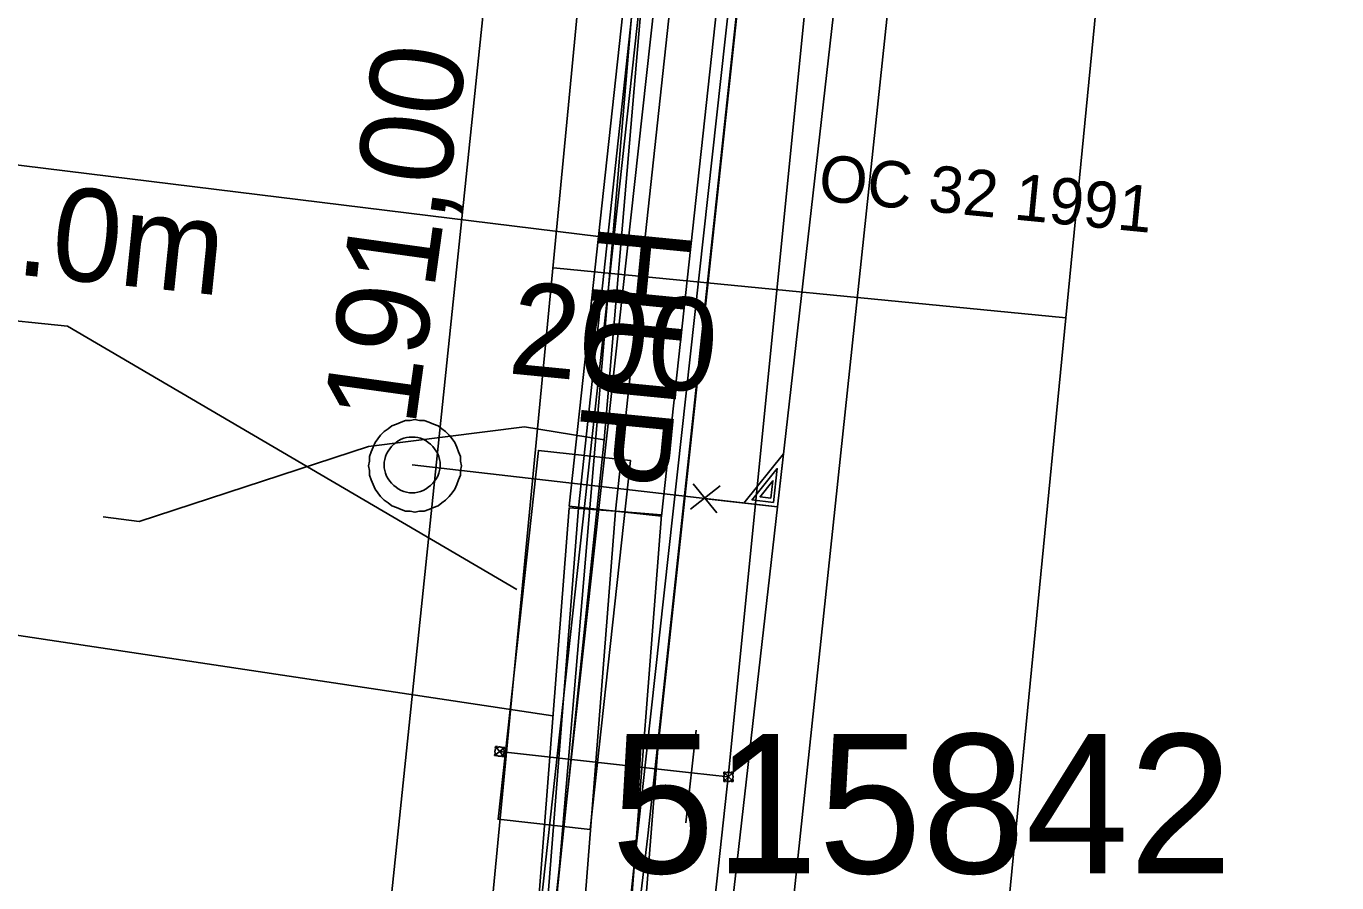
# Model space of a CAD drawing. Extents: x -746464 to -745690, y -1051581 to -1049993.
# Drawn here: x -746139.32 to -746125.2, y -1050899.76 to -1050890.53 of the extents above; entities that cross this region are included whole.
import ezdxf

# ---------------------------------------------------------------- set-up
doc = ezdxf.new("R2010")
doc.units = 0
for name, color, linetype in [('04_CETIN_neprovozovane', 7, 'Continuous'), ('04_CETIN_sdelovaci_podzem', 7, 'Continuous'), ('37_TVNET_sdelovaci_televizni kabely', 7, 'Continuous'), ('45_Eltodo_napajeci_kabel_NN', 7, 'Continuous'), ('45_Eltodo_popisy', 7, 'Continuous'), ('45_Eltodo_vedeni_NN_zemni', 7, 'Continuous'), ('48_Prazs_plynarenska_STL', 7, 'Continuous'), ('48_Prazs_plynarenska_STL_popisy', 7, 'Continuous'), ('51_PVaK_kanal_jednotna_neoverena poloha_pripojka', 7, 'Continuous'), ('51_PVaK_kanal_jednotna_overena poloha_rad', 7, 'Continuous'), ('51_PVaK_kanal_negravitacni_overena poloha', 7, 'Continuous'), ('51_PVaK_kanal_objekty', 7, 'Continuous'), ('51_PVaK_kanal_popisy', 7, 'Continuous'), ('51_PVaK_vodovod_chranicky_objekty', 7, 'Continuous'), ('51_PVaK_vodovod_NEPROVOZUJE PVK_neoverene poloha', 7, 'Continuous'), ('55_PREdi_chranicky', 7, 'Continuous'), ('55_PREdi_NN', 7, 'Continuous'), ('55_PREdi_stavby_popisy', 7, 'Continuous'), ('55_PREdi_VN', 7, 'Continuous'), ('55_PREdi_ZRUSENE_elektro', 7, 'Continuous')]:
    doc.layers.add(name, color=color, linetype=linetype)

msp = doc.modelspace()

# ---------------------------------------------------------------- linework, layer by layer
at = {"layer": '04_CETIN_neprovozovane'}
msp.add_lwpolyline([(-746139.1, -1050955.08), (-746136.85, -1050934.54), (-746132.62, -1050899.26), (-746131.56, -1050889.42), (-746130.25, -1050875.59), (-746129.56, -1050868.17)], dxfattribs=at)
at = {"layer": '04_CETIN_sdelovaci_podzem'}
for points in [[(-746133.09, -1050894.99), (-746132.63, -1050889.6), (-746132.55, -1050888.67), (-746131.75, -1050882.66), (-746131.25, -1050877.79)], [(-746132.63, -1050889.6), (-746133.09, -1050894.99)], [(-746133.09, -1050894.99), (-746133.95, -1050894.85), (-746135.63, -1050895.06), (-746138.1, -1050895.87), (-746138.49, -1050895.82)], [(-746139.76, -1050955.44), (-746136.33, -1050924.64), (-746133.72, -1050901.04), (-746133.09, -1050894.99)], [(-746133.72, -1050901.04), (-746133.09, -1050894.99)]]:
    msp.add_lwpolyline(points, dxfattribs=at)
at = {"layer": '37_TVNET_sdelovaci_televizni kabely'}
for points in [[(-745984.595, -1050626.363), (-746079.15, -1050602.616), (-746117.902, -1050728.62), (-746140.499, -1050964.785), (-746150.343, -1051014.385), (-746134.374, -1051025.766), (-746053.56, -1051028.358)], [(-746146.492, -1050906.983), (-746136.117, -1050906.983), (-746133.294, -1050879.776), (-746144.341, -1050879.885)]]:
    msp.add_lwpolyline(points, dxfattribs=at)
at = {"layer": '45_Eltodo_napajeci_kabel_NN'}
msp.add_lwpolyline([(-746165.45, -1051019.12), (-746165.712, -1051018.023), (-746163.467, -1051013.836), (-746155.197, -1051018.912), (-746150.32, -1051019.043), (-746148.604, -1051010.158), (-746143.982, -1050988.385), (-746139.729, -1050968.164), (-746137.496, -1050944.441), (-746135.374, -1050923.74), (-746132.775, -1050899.638), (-746130.229, -1050876.488), (-746127.576, -1050852.278), (-746125.136, -1050831.143), (-746122.376, -1050803.534), (-746119.744, -1050781.489), (-746120.222, -1050780.456), (-746117.893, -1050761.331)], dxfattribs=at)
at = {"layer": '45_Eltodo_vedeni_NN_zemni'}
for points in [[(-746133.57, -1050899.551), (-746131.024, -1050876.401)], [(-746136.17, -1050923.656), (-746133.57, -1050899.551)]]:
    msp.add_lwpolyline(points, dxfattribs=at)
at = {"layer": '48_Prazs_plynarenska_STL'}
for points in [[(-746128.924, -1050901.967), (-746128.119, -1050893.674), (-746126.8, -1050880.15), (-746126.425, -1050876.727), (-746123.398, -1050849.062), (-746122.397, -1050839.917), (-746121.85, -1050834.92), (-746119.64, -1050819.16), (-746118.456, -1050807.673), (-746117.44, -1050797.41), (-746116.892, -1050792.088), (-746116.554, -1050788.806), (-746115.818, -1050781.644), (-746115.679, -1050780.281), (-746115.164, -1050775.276), (-746114.581, -1050769.606)], [(-746128.119, -1050893.674), (-746133.637, -1050893.136)]]:
    msp.add_lwpolyline(points, dxfattribs=at)
at = {"layer": '51_PVaK_kanal_jednotna_neoverena poloha_pripojka'}
msp.add_line((-746135.16, -1050895.26), (-746131.225, -1050895.713), dxfattribs=at)
at = {"layer": '51_PVaK_kanal_jednotna_overena poloha_rad'}
msp.add_lwpolyline([(-746132.48, -1050906.76), (-746131.225, -1050895.713), (-746128.653, -1050873.059), (-746127.4, -1050862.03)], dxfattribs=at)
at = {"layer": '51_PVaK_kanal_negravitacni_overena poloha'}
msp.add_lwpolyline([(-746129.99, -1050889.91), (-746131.16, -1050900.96), (-746132.82, -1050919.05), (-746135.39, -1050940.9), (-746136.9, -1050954.59)], dxfattribs=at)
at = {"layer": '51_PVaK_kanal_objekty'}
for p, q in [((-746131.84, -1050895.485), (-746132.16, -1050895.737)), ((-746132.133, -1050895.463), (-746131.877, -1050895.775))]:
    msp.add_line(p, q, dxfattribs=at)
for points in [[(-746134.63, -1050895.27), (-746134.64, -1050895.22), (-746134.64, -1050895.17), (-746134.66, -1050895.12), (-746134.68, -1050895.07), (-746134.7, -1050895.02), (-746134.73, -1050894.98), (-746134.76, -1050894.94), (-746134.8, -1050894.9), (-746134.84, -1050894.87), (-746134.88, -1050894.84), (-746134.93, -1050894.82), (-746134.98, -1050894.8), (-746135.03, -1050894.78), (-746135.08, -1050894.78), (-746135.13, -1050894.77), (-746135.18, -1050894.78), (-746135.23, -1050894.78), (-746135.28, -1050894.8), (-746135.33, -1050894.82), (-746135.38, -1050894.84), (-746135.42, -1050894.87), (-746135.46, -1050894.9), (-746135.5, -1050894.94), (-746135.53, -1050894.98), (-746135.56, -1050895.02), (-746135.58, -1050895.07), (-746135.6, -1050895.12), (-746135.62, -1050895.17), (-746135.62, -1050895.22), (-746135.63, -1050895.27), (-746135.62, -1050895.32), (-746135.62, -1050895.37), (-746135.6, -1050895.42), (-746135.58, -1050895.47), (-746135.56, -1050895.52), (-746135.53, -1050895.56), (-746135.5, -1050895.6), (-746135.46, -1050895.64), (-746135.42, -1050895.67), (-746135.38, -1050895.7), (-746135.33, -1050895.72), (-746135.28, -1050895.74), (-746135.23, -1050895.76), (-746135.18, -1050895.76), (-746135.13, -1050895.77), (-746135.08, -1050895.76), (-746135.03, -1050895.76), (-746134.98, -1050895.74), (-746134.93, -1050895.72), (-746134.88, -1050895.7), (-746134.84, -1050895.67), (-746134.8, -1050895.64), (-746134.76, -1050895.6), (-746134.73, -1050895.56), (-746134.7, -1050895.52), (-746134.68, -1050895.47), (-746134.66, -1050895.42), (-746134.64, -1050895.37), (-746134.64, -1050895.32), (-746134.63, -1050895.27)], [(-746134.86, -1050895.26), (-746134.86, -1050895.23), (-746134.866, -1050895.2), (-746134.872, -1050895.17), (-746134.884, -1050895.14), (-746134.902, -1050895.11), (-746134.92, -1050895.086), (-746134.938, -1050895.062), (-746134.962, -1050895.038), (-746134.986, -1050895.02), (-746135.01, -1050895.002), (-746135.04, -1050894.984), (-746135.07, -1050894.972), (-746135.1, -1050894.966), (-746135.13, -1050894.96), (-746135.16, -1050894.96), (-746135.19, -1050894.96), (-746135.22, -1050894.966), (-746135.25, -1050894.972), (-746135.28, -1050894.984), (-746135.31, -1050895.002), (-746135.334, -1050895.02), (-746135.358, -1050895.038), (-746135.382, -1050895.062), (-746135.4, -1050895.086), (-746135.418, -1050895.11), (-746135.436, -1050895.14), (-746135.448, -1050895.17), (-746135.454, -1050895.2), (-746135.46, -1050895.23), (-746135.46, -1050895.26), (-746135.46, -1050895.29), (-746135.454, -1050895.32), (-746135.448, -1050895.35), (-746135.436, -1050895.38), (-746135.418, -1050895.41), (-746135.4, -1050895.434), (-746135.382, -1050895.458), (-746135.358, -1050895.482), (-746135.334, -1050895.5), (-746135.31, -1050895.518), (-746135.28, -1050895.536), (-746135.25, -1050895.548), (-746135.22, -1050895.554), (-746135.19, -1050895.56), (-746135.16, -1050895.56), (-746135.13, -1050895.56), (-746135.1, -1050895.554), (-746135.07, -1050895.548), (-746135.04, -1050895.536), (-746135.01, -1050895.518), (-746134.986, -1050895.5), (-746134.962, -1050895.482), (-746134.938, -1050895.458), (-746134.92, -1050895.434), (-746134.902, -1050895.41), (-746134.884, -1050895.38), (-746134.872, -1050895.35), (-746134.866, -1050895.32), (-746134.86, -1050895.29), (-746134.86, -1050895.26)], [(-746132.026, -1050895.621), (-746131.225, -1050895.712), (-746131.16, -1050895.14), (-746131.586, -1050895.671)], [(-746131.501, -1050895.638), (-746131.268, -1050895.664), (-746131.226, -1050895.299), (-746131.502, -1050895.641)], [(-746131.412, -1050895.605), (-746131.296, -1050895.618), (-746131.274, -1050895.431), (-746131.413, -1050895.609)]]:
    msp.add_lwpolyline(points, dxfattribs=at)
at = {"layer": '51_PVaK_vodovod_chranicky_objekty'}
for p, q in [((-746132.21, -1050899.12), (-746132.099, -1050898.12)), ((-746134.273, -1050898.394), (-746134.163, -1050898.306)), ((-746134.262, -1050898.295), (-746134.264, -1050898.315)), ((-746134.262, -1050898.295), (-746134.174, -1050898.405)), ((-746134.262, -1050898.295), (-746134.242, -1050898.297)), ((-746134.163, -1050898.306), (-746134.183, -1050898.304)), ((-746134.163, -1050898.306), (-746134.165, -1050898.326)), ((-746134.273, -1050898.394), (-746134.271, -1050898.374)), ((-746134.273, -1050898.394), (-746134.253, -1050898.397)), ((-746134.174, -1050898.405), (-746134.194, -1050898.403)), ((-746134.174, -1050898.405), (-746134.171, -1050898.385)), ((-746131.803, -1050898.673), (-746131.703, -1050898.573)), ((-746131.803, -1050898.573), (-746131.703, -1050898.673)), ((-746131.803, -1050898.573), (-746131.803, -1050898.593)), ((-746131.803, -1050898.573), (-746131.783, -1050898.573)), ((-746131.703, -1050898.573), (-746131.723, -1050898.573)), ((-746131.703, -1050898.573), (-746131.703, -1050898.593)), ((-746131.803, -1050898.673), (-746131.803, -1050898.653)), ((-746131.803, -1050898.673), (-746131.783, -1050898.673)), ((-746131.703, -1050898.673), (-746131.723, -1050898.673)), ((-746131.703, -1050898.673), (-746131.703, -1050898.653))]:
    msp.add_line(p, q, dxfattribs=at)
for points in [[(-746134.168, -1050898.356), (-746134.168, -1050898.351), (-746134.168, -1050898.346), (-746134.169, -1050898.34), (-746134.17, -1050898.335), (-746134.172, -1050898.33), (-746134.175, -1050898.326), (-746134.177, -1050898.321), (-746134.181, -1050898.317), (-746134.185, -1050898.314), (-746134.188, -1050898.31), (-746134.193, -1050898.307), (-746134.198, -1050898.304), (-746134.203, -1050898.303), (-746134.207, -1050898.301), (-746134.212, -1050898.3), (-746134.217, -1050898.3), (-746134.222, -1050898.3), (-746134.228, -1050898.301), (-746134.233, -1050898.302), (-746134.238, -1050898.305), (-746134.242, -1050898.307), (-746134.247, -1050898.31), (-746134.251, -1050898.313), (-746134.254, -1050898.317), (-746134.258, -1050898.321), (-746134.261, -1050898.325), (-746134.264, -1050898.33), (-746134.265, -1050898.335), (-746134.267, -1050898.34), (-746134.268, -1050898.345), (-746134.268, -1050898.35), (-746134.268, -1050898.355), (-746134.267, -1050898.36), (-746134.266, -1050898.365), (-746134.263, -1050898.37), (-746134.261, -1050898.375), (-746134.258, -1050898.379), (-746134.255, -1050898.383), (-746134.251, -1050898.387), (-746134.247, -1050898.39), (-746134.243, -1050898.394), (-746134.238, -1050898.396), (-746134.233, -1050898.398), (-746134.228, -1050898.399), (-746134.223, -1050898.4), (-746134.218, -1050898.4), (-746134.213, -1050898.4), (-746134.208, -1050898.399), (-746134.203, -1050898.398), (-746134.198, -1050898.396), (-746134.193, -1050898.393), (-746134.189, -1050898.391), (-746134.185, -1050898.387), (-746134.181, -1050898.383), (-746134.178, -1050898.38), (-746134.174, -1050898.375), (-746134.172, -1050898.37), (-746134.17, -1050898.365), (-746134.169, -1050898.361), (-746134.168, -1050898.356)], [(-746131.703, -1050898.623), (-746131.703, -1050898.618), (-746131.704, -1050898.613), (-746131.705, -1050898.608), (-746131.707, -1050898.603), (-746131.71, -1050898.598), (-746131.713, -1050898.594), (-746131.716, -1050898.59), (-746131.72, -1050898.586), (-746131.724, -1050898.583), (-746131.728, -1050898.58), (-746131.733, -1050898.577), (-746131.738, -1050898.575), (-746131.743, -1050898.574), (-746131.748, -1050898.573), (-746131.753, -1050898.573), (-746131.758, -1050898.573), (-746131.763, -1050898.574), (-746131.768, -1050898.575), (-746131.773, -1050898.577), (-746131.778, -1050898.58), (-746131.782, -1050898.583), (-746131.786, -1050898.586), (-746131.79, -1050898.59), (-746131.793, -1050898.594), (-746131.796, -1050898.598), (-746131.799, -1050898.603), (-746131.801, -1050898.608), (-746131.802, -1050898.613), (-746131.803, -1050898.618), (-746131.803, -1050898.623), (-746131.803, -1050898.628), (-746131.802, -1050898.633), (-746131.801, -1050898.638), (-746131.799, -1050898.643), (-746131.796, -1050898.648), (-746131.793, -1050898.652), (-746131.79, -1050898.656), (-746131.786, -1050898.66), (-746131.782, -1050898.663), (-746131.778, -1050898.666), (-746131.773, -1050898.669), (-746131.768, -1050898.671), (-746131.763, -1050898.672), (-746131.758, -1050898.673), (-746131.753, -1050898.673), (-746131.748, -1050898.673), (-746131.743, -1050898.672), (-746131.738, -1050898.671), (-746131.733, -1050898.669), (-746131.728, -1050898.666), (-746131.724, -1050898.663), (-746131.72, -1050898.66), (-746131.716, -1050898.656), (-746131.713, -1050898.652), (-746131.71, -1050898.648), (-746131.707, -1050898.643), (-746131.705, -1050898.638), (-746131.704, -1050898.633), (-746131.703, -1050898.628), (-746131.703, -1050898.623)]]:
    msp.add_lwpolyline(points, dxfattribs=at)
at = {"layer": '51_PVaK_vodovod_NEPROVOZUJE PVK_neoverene poloha'}
for p, q in [((-746130.599, -1050887.055), (-746131.754, -1050898.624)), ((-746132.15, -1050898.58), (-746134.219, -1050898.351)), ((-746131.754, -1050898.624), (-746132.15, -1050898.58))]:
    msp.add_line(p, q, dxfattribs=at)
msp.add_lwpolyline([(-746131.754, -1050898.624), (-746138.364, -1050959.474), (-746155.156, -1050956.606)], dxfattribs=at)
at = {"layer": '55_PREdi_chranicky'}
for points in [[(-746132.34, -1050889.94), (-746131.843, -1050889.994), (-746132.473, -1050895.814), (-746132.97, -1050895.76), (-746133.467, -1050895.706), (-746132.837, -1050889.886), (-746132.34, -1050889.94)], [(-746133.241, -1050899.189), (-746134.235, -1050899.08), (-746133.8, -1050895.104), (-746132.806, -1050895.213), (-746133.241, -1050899.189)], [(-746132.97, -1050895.76), (-746132.472, -1050895.799), (-746132.822, -1050900.289), (-746133.32, -1050900.25), (-746133.818, -1050900.211), (-746133.468, -1050895.721), (-746132.97, -1050895.76)]]:
    msp.add_lwpolyline(points, close=True, dxfattribs=at)
at = {"layer": '55_PREdi_NN'}
for points in [[(-746079.707, -1050608.094), (-746081.337, -1050613.521), (-746088.598, -1050639.168), (-746100.883, -1050680.307), (-746109.804, -1050710.935), (-746113.542, -1050724.97), (-746114.797, -1050736.143), (-746116.957, -1050755.942), (-746121.273, -1050791.507), (-746121.329, -1050792.488), (-746122.44, -1050801.822), (-746124.772, -1050826.479), (-746132.514, -1050898.319), (-746135.263, -1050933.408), (-746137.115, -1050954.341), (-746141.612, -1050953.806)], [(-746128.424, -1050850.797), (-746130.254, -1050868.095), (-746132.604, -1050889.306), (-746136.454, -1050924.495), (-746139.792, -1050954.992)], [(-746133.538, -1050888.576), (-746132.639, -1050888.674), (-746132.683, -1050889.066), (-746134.269, -1050907.802), (-746135.709, -1050907.68)]]:
    msp.add_lwpolyline(points, dxfattribs=at)
at = {"layer": '55_PREdi_stavby_popisy'}
for points in [[(-746150.904, -1050890.622), (-746149.911, -1050890.736), (-746133.152, -1050892.796)], [(-746141.603, -1050893.484), (-746138.873, -1050893.766), (-746134.033, -1050896.603)], [(-746151.281, -1050895.346), (-746150.288, -1050895.459), (-746133.643, -1050897.966)]]:
    msp.add_lwpolyline(points, dxfattribs=at)
at = {"layer": '55_PREdi_VN'}
for points in [[(-746142.76, -1050982.05), (-746141.66, -1050970.61), (-746140.95, -1050966.94), (-746140.63, -1050965.04), (-746139.79, -1050956.27), (-746139.53, -1050954.37), (-746139.01, -1050951.72), (-746137.09, -1050934.25), (-746135.64, -1050920.87), (-746134.47, -1050909.58), (-746133.32, -1050900.25), (-746132.97, -1050895.76), (-746132.34, -1050889.94), (-746131.88, -1050884.63), (-746131.62, -1050883.43)], [(-746131.62, -1050883.43), (-746131.88, -1050884.63), (-746132.34, -1050889.94), (-746132.97, -1050895.76), (-746133.32, -1050900.25), (-746134.47, -1050909.58), (-746135.64, -1050920.87), (-746137.09, -1050934.25), (-746139.01, -1050951.72), (-746139.53, -1050954.37), (-746139.79, -1050956.27), (-746140.63, -1050965.04), (-746140.95, -1050966.94), (-746141.66, -1050970.61), (-746142.086, -1050975.043)]]:
    msp.add_lwpolyline(points, dxfattribs=at)
at = {"layer": '55_PREdi_ZRUSENE_elektro'}
msp.add_lwpolyline([(-746142.688, -1050977.425), (-746142.056, -1050970.553), (-746141.344, -1050966.869), (-746141.027, -1050964.988), (-746140.187, -1050956.224), (-746139.925, -1050954.304), (-746139.406, -1050951.66), (-746137.488, -1050934.207), (-746136.038, -1050920.828), (-746134.867, -1050909.535), (-746133.718, -1050900.21), (-746133.368, -1050895.723), (-746132.738, -1050889.901), (-746132.276, -1050884.57), (-746132.016, -1050883.367)], dxfattribs=at)

# ---------------------------------------------------------------- texts
at = {"layer": '45_Eltodo_popisy'}
msp.add_text('515842', height=1.5, dxfattribs=at).set_placement((-746133.016, -1050899.662))
at = {"layer": '48_Prazs_plynarenska_STL_popisy'}
for s, height, rotation, p in [('OC 32 1991', 0.5, 354.4313, (-746130.795, -1050892.408)), ('HUP', 1, 264.43, (-746133.137, -1050892.636))]:
    msp.add_text(s, height=height, rotation=rotation, dxfattribs=at).set_placement(p)
at = {"layer": '51_PVaK_kanal_popisy'}
for s, rotation, p in [('191,00', 82.115, (-746135.129, -1050894.859)), ('200', 354.4314, (-746134.142, -1050894.271))]:
    msp.add_text(s, height=1, rotation=rotation, dxfattribs=at).set_placement(p)
at = {"layer": '55_PREdi_stavby_popisy'}
msp.add_text('4.0m', height=1, rotation=354.0931, dxfattribs=at).set_placement((-746140.187, -1050893.128))

doc.saveas('drawing.dxf')
